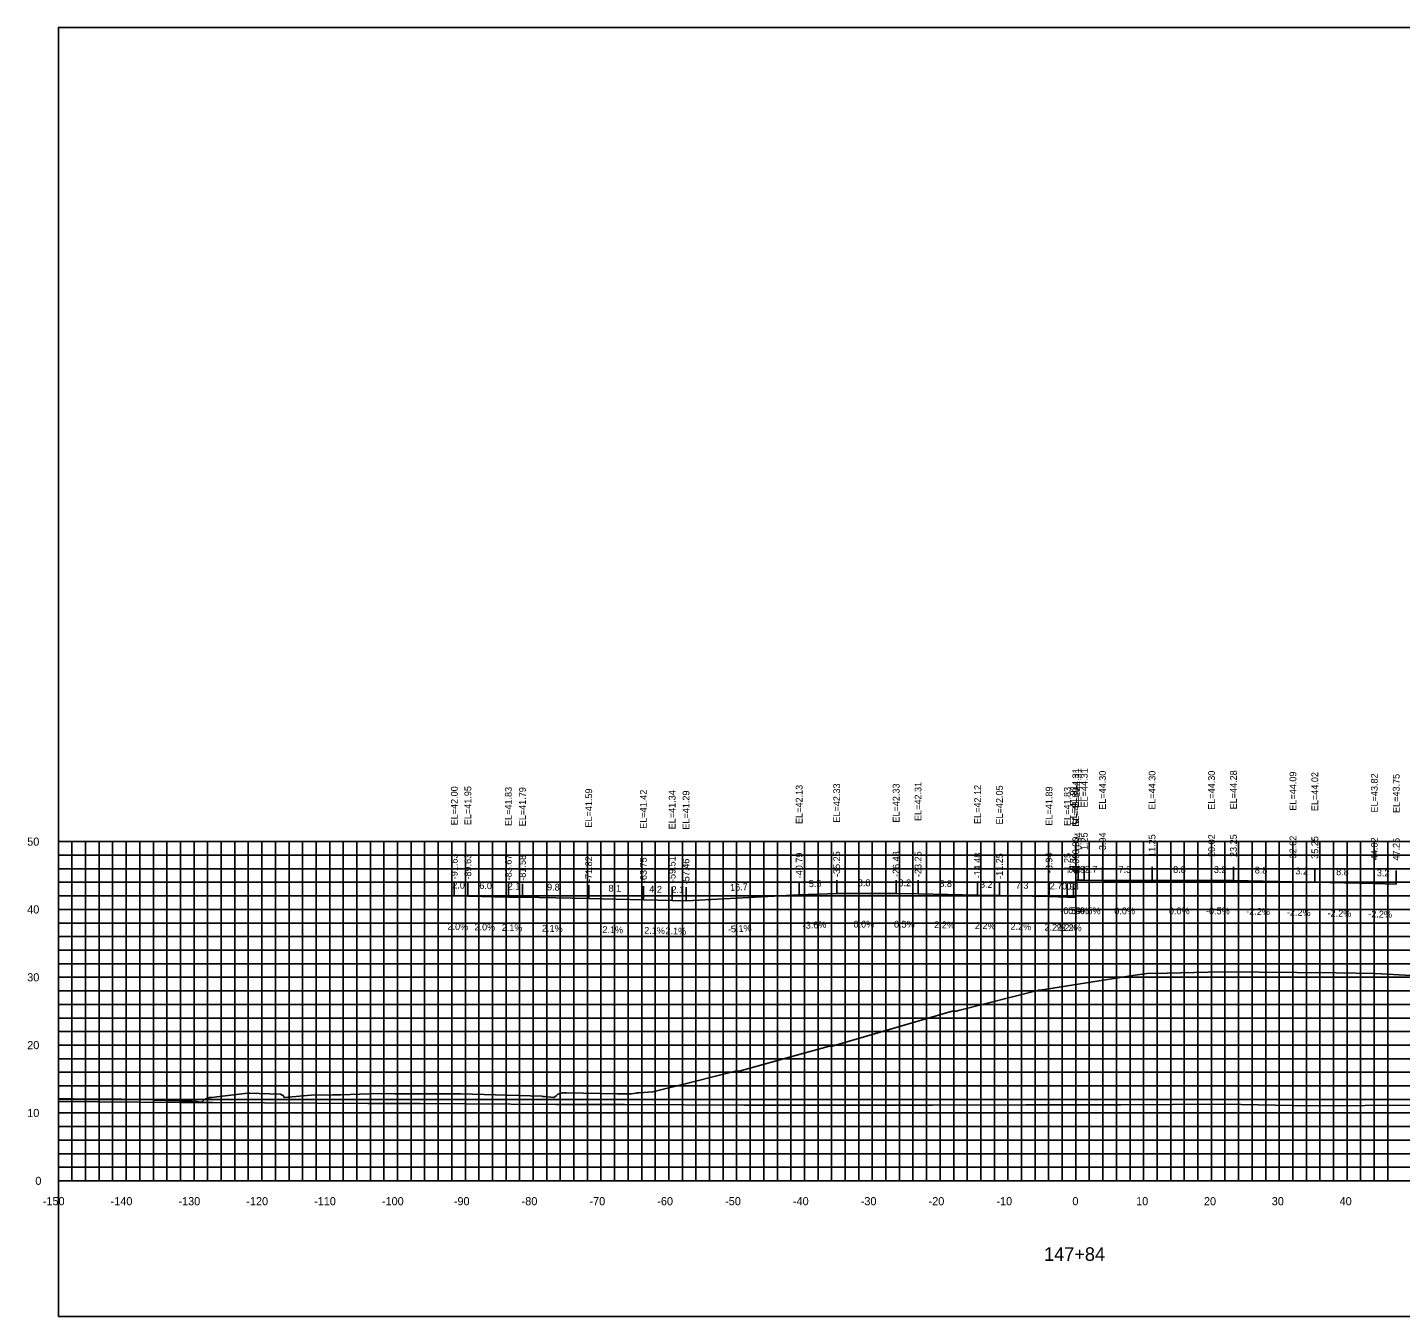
# Model space of a CAD drawing. Extents: x 1800880 to 1818864, y 245271 to 250560.
# Drawn here: x 1808045.4 to 1808247.8, y 247537 to 247727 of the extents above; entities that cross this region are included whole.
import ezdxf

# ---------------------------------------------------------------- set-up
doc = ezdxf.new("R2010")
doc.units = 0
for name, color, linetype in [('33', 7, 'Continuous'), ('ANNO-TXT', 7, 'Continuous'), ('AXIS', 7, 'Continuous'), ('CL-CNST', 7, 'Continuous'), ('DESIGN - DRAINAGE - Bridges', 7, 'Continuous'), ('Level 32', 7, 'Continuous'), ('Level 37', 7, 'Continuous'), ('Level 46', 7, 'Continuous'), ('Level 62', 7, 'Continuous'), ('SHT-BDR', 7, 'Continuous')]:
    doc.layers.add(name, color=color, linetype=linetype)

msp = doc.modelspace()

# ---------------------------------------------------------------- linework, layer by layer
at = {"layer": 'AXIS'}
msp.add_lwpolyline([(1808199.92, 247601.28), (1808200.26, 247601.28), (1808201.17, 247601.28), (1808203.86, 247601.26), (1808211.17, 247601.26), (1808219.94, 247601.26), (1808223.17, 247601.25), (1808231.94, 247601.05), (1808235.17, 247600.98), (1808243.94, 247600.79), (1808247.17, 247600.72)], dxfattribs=at)
at = {"layer": 'CL-CNST'}
msp.add_lwpolyline([(1808049.92, 247569.07), (1808052.14, 247569.08), (1808056.95, 247569.03), (1808059.21, 247569), (1808063.83, 247568.89), (1808064.04, 247568.88), (1808064.26, 247568.87), (1808064.51, 247568.87), (1808064.78, 247568.86), (1808065.07, 247568.85), (1808065.4, 247568.84), (1808065.77, 247568.83), (1808066.18, 247568.82), (1808066.65, 247568.81), (1808067.19, 247568.79), (1808067.8, 247568.78), (1808068.42, 247568.76), (1808068.53, 247568.75), (1808069.18, 247568.71), (1808069.57, 247568.69), (1808069.84, 247568.67), (1808070.02, 247568.66), (1808070.17, 247568.65), (1808070.28, 247568.64), (1808070.36, 247568.64), (1808070.44, 247568.63), (1808070.5, 247568.63), (1808070.55, 247568.63), (1808070.59, 247568.62), (1808071.15, 247568.58), (1808071.17, 247568.65), (1808071.63, 247569.08), (1808071.66, 247569.08), (1808071.76, 247569.11), (1808072.2, 247569.23), (1808072.55, 247569.23), (1808074.01, 247569.44), (1808074.13, 247569.44), (1808077.81, 247569.88), (1808078.12, 247569.88), (1808079.45, 247569.85), (1808079.53, 247569.85), (1808082.66, 247569.72), (1808082.89, 247569.62), (1808082.9, 247569.61), (1808082.92, 247569.61), (1808082.93, 247569.61), (1808082.95, 247569.61), (1808082.97, 247569.6), (1808082.99, 247569.6), (1808083.02, 247569.59), (1808083.04, 247569.59), (1808083.04, 247569.59), (1808083.06, 247569.58), (1808083.08, 247569.56), (1808083.22, 247569.25), (1808087.18, 247569.6), (1808090.39, 247569.64), (1808090.43, 247569.64), (1808090.44, 247569.64), (1808090.94, 247569.64), (1808091.16, 247569.64), (1808091.2, 247569.65), (1808091.25, 247569.65), (1808091.55, 247569.66), (1808097.18, 247569.82), (1808099.49, 247569.81), (1808109.17, 247569.78), (1808109.21, 247569.78), (1808116.11, 247569.58), (1808121.18, 247569.43), (1808121.18, 247569.43), (1808121.25, 247569.42), (1808121.35, 247569.42), (1808121.43, 247569.41), (1808121.51, 247569.4), (1808121.58, 247569.4), (1808122.96, 247569.25), (1808123.3, 247569.52), (1808123.57, 247569.72), (1808124.29, 247569.92), (1808124.79, 247569.95), (1808124.81, 247569.95), (1808132.32, 247569.79), (1808134.44, 247569.81), (1808135.09, 247569.91), (1808135.23, 247569.92), (1808135.53, 247569.93), (1808137.58, 247570.07), (1808140.13, 247570.73), (1808140.58, 247570.83), (1808149.76, 247573.11), (1808149.94, 247573.11), (1808150.27, 247573.11), (1808159.46, 247575.69), (1808163.62, 247576.83), (1808164, 247576.82), (1808181.71, 247581.96), (1808181.73, 247581.96), (1808182.27, 247581.98), (1808182.83, 247582.13), (1808194.46, 247585.08), (1808194.67, 247585.09), (1808208.33, 247587.21), (1808210.38, 247587.51), (1808213.39, 247587.58), (1808221.46, 247587.79), (1808227.02, 247587.74), (1808232.49, 247587.7), (1808238.32, 247587.62), (1808244.07, 247587.53), (1808245.93, 247587.42), (1808247.57, 247587.31), (1808249.4, 247587.21)], dxfattribs=at)
at = {"layer": 'DESIGN - DRAINAGE - Bridges'}
for p, q in [((1808049.86, 247606.97), (1808049.92, 247606.97)), ((1808049.92, 247556.97), (1808049.92, 247606.97)), ((1808049.86, 247596.97), (1808049.92, 247596.97)), ((1808049.86, 247586.97), (1808049.92, 247586.97)), ((1808049.86, 247576.97), (1808049.92, 247576.97)), ((1808049.86, 247566.97), (1808049.92, 247566.97)), ((1808049.86, 247556.97), (1808049.92, 247556.97)), ((1808049.92, 247556.97), (1808349.92, 247556.97)), ((1808049.92, 247556.91), (1808049.92, 247556.97)), ((1808059.92, 247556.91), (1808059.92, 247556.97)), ((1808069.92, 247556.91), (1808069.92, 247556.97)), ((1808079.92, 247556.91), (1808079.92, 247556.97)), ((1808089.92, 247556.91), (1808089.92, 247556.97)), ((1808099.92, 247556.91), (1808099.92, 247556.97)), ((1808109.92, 247556.91), (1808109.92, 247556.97)), ((1808119.92, 247556.91), (1808119.92, 247556.97)), ((1808129.92, 247556.91), (1808129.92, 247556.97)), ((1808139.92, 247556.91), (1808139.92, 247556.97)), ((1808149.92, 247556.91), (1808149.92, 247556.97)), ((1808159.92, 247556.91), (1808159.92, 247556.97)), ((1808169.92, 247556.91), (1808169.92, 247556.97)), ((1808179.92, 247556.91), (1808179.92, 247556.97)), ((1808189.92, 247556.91), (1808189.92, 247556.97)), ((1808199.92, 247556.91), (1808199.92, 247556.97)), ((1808209.92, 247556.91), (1808209.92, 247556.97)), ((1808219.92, 247556.91), (1808219.92, 247556.97)), ((1808229.92, 247556.91), (1808229.92, 247556.97)), ((1808239.92, 247556.91), (1808239.92, 247556.97))]:
    msp.add_line(p, q, dxfattribs=at)
at = {"layer": 'Level 37'}
for p, q in [((1808199.92, 247601.28), (1808199.92, 247603.28)), ((1808200.26, 247601.28), (1808200.26, 247603.28)), ((1808201.17, 247601.28), (1808201.17, 247603.28)), ((1808203.86, 247601.26), (1808203.86, 247603.26)), ((1808211.17, 247601.26), (1808211.17, 247603.26)), ((1808219.94, 247601.26), (1808219.94, 247603.26)), ((1808223.17, 247601.25), (1808223.17, 247603.25)), ((1808231.94, 247601.05), (1808231.94, 247603.05)), ((1808235.17, 247600.98), (1808235.17, 247602.98)), ((1808243.94, 247600.79), (1808243.94, 247602.79)), ((1808247.17, 247600.72), (1808247.17, 247602.72)), ((1808108.29, 247598.96), (1808108.29, 247600.96)), ((1808110.29, 247598.92), (1808110.29, 247600.92)), ((1808116.26, 247598.8), (1808116.26, 247600.8)), ((1808118.34, 247598.76), (1808118.34, 247600.76)), ((1808159.14, 247599.1), (1808159.14, 247601.1)), ((1808164.67, 247599.3), (1808164.67, 247601.3)), ((1808173.44, 247599.3), (1808173.44, 247601.3)), ((1808176.67, 247599.28), (1808176.67, 247601.28)), ((1808185.44, 247599.09), (1808185.44, 247601.09)), ((1808188.67, 247599.02), (1808188.67, 247601.02)), ((1808195.98, 247598.86), (1808195.98, 247600.86)), ((1808198.67, 247598.8), (1808198.67, 247600.8)), ((1808199.58, 247598.78), (1808199.58, 247600.78)), ((1808199.92, 247598.77), (1808199.92, 247600.77)), ((1808128.11, 247598.56), (1808128.11, 247600.56)), ((1808136.17, 247598.39), (1808136.17, 247600.39)), ((1808140.41, 247598.3), (1808140.41, 247600.3)), ((1808142.46, 247598.26), (1808142.46, 247600.26)), ((1808142.46, 247598.26), (1808142.46, 247600.26))]:
    msp.add_line(p, q, dxfattribs=at)
msp.add_lwpolyline([(1808049.92, 247536.97), (1808349.92, 247536.97), (1808349.92, 247726.97), (1808049.92, 247726.97)], close=True, dxfattribs=at)
at = {"layer": 'Level 46'}
for p, q in [((1808049.92, 247606.97), (1808349.92, 247606.97)), ((1808049.92, 247556.97), (1808049.92, 247606.97)), ((1808051.92, 247556.97), (1808051.92, 247606.97)), ((1808053.92, 247556.97), (1808053.92, 247606.97)), ((1808055.92, 247556.97), (1808055.92, 247606.97)), ((1808057.92, 247556.97), (1808057.92, 247606.97)), ((1808059.92, 247556.97), (1808059.92, 247606.97)), ((1808061.92, 247556.97), (1808061.92, 247606.97)), ((1808063.92, 247556.97), (1808063.92, 247606.97)), ((1808065.92, 247556.97), (1808065.92, 247606.97)), ((1808067.92, 247556.97), (1808067.92, 247606.97)), ((1808069.92, 247556.97), (1808069.92, 247606.97)), ((1808071.92, 247556.97), (1808071.92, 247606.97)), ((1808073.92, 247556.97), (1808073.92, 247606.97)), ((1808075.92, 247556.97), (1808075.92, 247606.97)), ((1808077.92, 247556.97), (1808077.92, 247606.97)), ((1808079.92, 247556.97), (1808079.92, 247606.97)), ((1808081.92, 247556.97), (1808081.92, 247606.97)), ((1808083.92, 247556.97), (1808083.92, 247606.97)), ((1808085.92, 247556.97), (1808085.92, 247606.97)), ((1808087.92, 247556.97), (1808087.92, 247606.97)), ((1808089.92, 247556.97), (1808089.92, 247606.97)), ((1808091.92, 247556.97), (1808091.92, 247606.97)), ((1808093.92, 247556.97), (1808093.92, 247606.97)), ((1808095.92, 247556.97), (1808095.92, 247606.97)), ((1808097.92, 247556.97), (1808097.92, 247606.97)), ((1808099.92, 247556.97), (1808099.92, 247606.97)), ((1808101.92, 247556.97), (1808101.92, 247606.97)), ((1808103.92, 247556.97), (1808103.92, 247606.97)), ((1808105.92, 247556.97), (1808105.92, 247606.97)), ((1808107.92, 247556.97), (1808107.92, 247606.97)), ((1808109.92, 247556.97), (1808109.92, 247606.97)), ((1808111.92, 247556.97), (1808111.92, 247606.97)), ((1808113.92, 247556.97), (1808113.92, 247606.97)), ((1808115.92, 247556.97), (1808115.92, 247606.97)), ((1808117.92, 247556.97), (1808117.92, 247606.97)), ((1808119.92, 247556.97), (1808119.92, 247606.97)), ((1808121.92, 247556.97), (1808121.92, 247606.97)), ((1808123.92, 247556.97), (1808123.92, 247606.97)), ((1808125.92, 247556.97), (1808125.92, 247606.97)), ((1808127.92, 247556.97), (1808127.92, 247606.97)), ((1808129.92, 247556.97), (1808129.92, 247606.97)), ((1808131.92, 247556.97), (1808131.92, 247606.97)), ((1808133.92, 247556.97), (1808133.92, 247606.97)), ((1808135.92, 247556.97), (1808135.92, 247606.97)), ((1808137.92, 247556.97), (1808137.92, 247606.97)), ((1808139.92, 247556.97), (1808139.92, 247606.97)), ((1808141.92, 247556.97), (1808141.92, 247606.97)), ((1808143.92, 247556.97), (1808143.92, 247606.97)), ((1808145.92, 247556.97), (1808145.92, 247606.97)), ((1808147.92, 247556.97), (1808147.92, 247606.97)), ((1808149.92, 247556.97), (1808149.92, 247606.97)), ((1808151.92, 247556.97), (1808151.92, 247606.97)), ((1808153.92, 247556.97), (1808153.92, 247606.97)), ((1808155.92, 247556.97), (1808155.92, 247606.97)), ((1808157.92, 247556.97), (1808157.92, 247606.97)), ((1808159.92, 247556.97), (1808159.92, 247606.97)), ((1808161.92, 247556.97), (1808161.92, 247606.97)), ((1808163.92, 247556.97), (1808163.92, 247606.97)), ((1808165.92, 247556.97), (1808165.92, 247606.97)), ((1808167.92, 247556.97), (1808167.92, 247606.97)), ((1808169.92, 247556.97), (1808169.92, 247606.97)), ((1808171.92, 247556.97), (1808171.92, 247606.97)), ((1808173.92, 247556.97), (1808173.92, 247606.97)), ((1808175.92, 247556.97), (1808175.92, 247606.97)), ((1808177.92, 247556.97), (1808177.92, 247606.97)), ((1808179.92, 247556.97), (1808179.92, 247606.97)), ((1808181.92, 247556.97), (1808181.92, 247606.97)), ((1808183.92, 247556.97), (1808183.92, 247606.97)), ((1808185.92, 247556.97), (1808185.92, 247606.97)), ((1808187.92, 247556.97), (1808187.92, 247606.97)), ((1808189.92, 247556.97), (1808189.92, 247606.97)), ((1808191.92, 247556.97), (1808191.92, 247606.97)), ((1808193.92, 247556.97), (1808193.92, 247606.97)), ((1808195.92, 247556.97), (1808195.92, 247606.97)), ((1808197.92, 247556.97), (1808197.92, 247606.97)), ((1808199.92, 247556.97), (1808199.92, 247606.97)), ((1808201.92, 247556.97), (1808201.92, 247606.97)), ((1808203.92, 247556.97), (1808203.92, 247606.97)), ((1808205.92, 247556.97), (1808205.92, 247606.97)), ((1808207.92, 247556.97), (1808207.92, 247606.97)), ((1808209.92, 247556.97), (1808209.92, 247606.97)), ((1808211.92, 247556.97), (1808211.92, 247606.97)), ((1808213.92, 247556.97), (1808213.92, 247606.97)), ((1808215.92, 247556.97), (1808215.92, 247606.97)), ((1808217.92, 247556.97), (1808217.92, 247606.97)), ((1808219.92, 247556.97), (1808219.92, 247606.97)), ((1808221.92, 247556.97), (1808221.92, 247606.97)), ((1808223.92, 247556.97), (1808223.92, 247606.97)), ((1808225.92, 247556.97), (1808225.92, 247606.97)), ((1808227.92, 247556.97), (1808227.92, 247606.97)), ((1808229.92, 247556.97), (1808229.92, 247606.97)), ((1808231.92, 247556.97), (1808231.92, 247606.97)), ((1808233.92, 247556.97), (1808233.92, 247606.97)), ((1808235.92, 247556.97), (1808235.92, 247606.97)), ((1808237.92, 247556.97), (1808237.92, 247606.97)), ((1808239.92, 247556.97), (1808239.92, 247606.97)), ((1808241.92, 247556.97), (1808241.92, 247606.97)), ((1808243.92, 247556.97), (1808243.92, 247606.97)), ((1808245.92, 247556.97), (1808245.92, 247606.97)), ((1808049.92, 247604.97), (1808349.92, 247604.97)), ((1808049.92, 247602.97), (1808349.92, 247602.97)), ((1808049.92, 247600.97), (1808349.92, 247600.97)), ((1808049.92, 247598.97), (1808349.92, 247598.97)), ((1808049.92, 247596.97), (1808349.92, 247596.97)), ((1808049.92, 247594.97), (1808349.92, 247594.97)), ((1808049.92, 247592.97), (1808349.92, 247592.97)), ((1808049.92, 247590.97), (1808349.92, 247590.97)), ((1808049.92, 247588.97), (1808349.92, 247588.97)), ((1808049.92, 247586.97), (1808349.92, 247586.97)), ((1808049.92, 247584.97), (1808349.92, 247584.97)), ((1808049.92, 247582.97), (1808349.92, 247582.97)), ((1808049.92, 247580.97), (1808349.92, 247580.97)), ((1808049.92, 247578.97), (1808349.92, 247578.97)), ((1808049.92, 247576.97), (1808349.92, 247576.97)), ((1808049.92, 247574.97), (1808349.92, 247574.97)), ((1808049.92, 247572.97), (1808349.92, 247572.97)), ((1808049.92, 247570.97), (1808349.92, 247570.97)), ((1808049.92, 247568.97), (1808349.92, 247568.97)), ((1808049.92, 247566.97), (1808349.92, 247566.97)), ((1808049.92, 247564.97), (1808349.92, 247564.97)), ((1808049.92, 247562.97), (1808349.92, 247562.97)), ((1808049.92, 247560.97), (1808349.92, 247560.97)), ((1808049.92, 247558.97), (1808349.92, 247558.97)), ((1808049.92, 247556.97), (1808349.92, 247556.97))]:
    msp.add_line(p, q, dxfattribs=at)
at = {"layer": 'Level 62'}
for points in [[(1808108.29, 247598.96), (1808110.29, 247598.92), (1808116.26, 247598.8), (1808118.34, 247598.76), (1808128.11, 247598.56), (1808136.17, 247598.39), (1808140.41, 247598.3), (1808142.46, 247598.26)], [(1808142.46, 247598.26), (1808159.14, 247599.1), (1808164.67, 247599.3), (1808173.44, 247599.3), (1808176.67, 247599.28), (1808185.44, 247599.09), (1808188.67, 247599.02), (1808195.98, 247598.86), (1808198.67, 247598.8), (1808199.58, 247598.78), (1808199.92, 247598.77)], [(1808049.92, 247568.68), (1808067.78, 247568.51), (1808072.71, 247568.5), (1808095.53, 247568.36), (1808103.3, 247568.36), (1808123.29, 247568.21), (1808133.4, 247568.23), (1808151.04, 247568.11), (1808163.13, 247568.14), (1808178.8, 247568.1), (1808192.57, 247568.16), (1808206.55, 247568.18), (1808221.78, 247568.26), (1808234.31, 247568.04), (1808250.8, 247568.14), (1808262.07, 247568.26), (1808272.45, 247568.19), (1808289.82, 247568.3), (1808299.93, 247568.47), (1808317.58, 247568.57), (1808327.37, 247568.31), (1808345.33, 247568.42), (1808349.92, 247568.26)]]:
    msp.add_lwpolyline(points, dxfattribs=at)

# ---------------------------------------------------------------- texts
for s, p in [('-150', (1808047.62, 247553.37)), ('-140', (1808057.62, 247553.37)), ('-130', (1808067.62, 247553.37)), ('-120', (1808077.62, 247553.37)), ('-110', (1808087.62, 247553.37)), ('-100', (1808097.62, 247553.37)), ('-90', (1808108.22, 247553.37)), ('-80', (1808118.22, 247553.37)), ('-70', (1808128.22, 247553.37)), ('-60', (1808138.22, 247553.37)), ('-50', (1808148.22, 247553.37)), ('-40', (1808158.22, 247553.37)), ('-30', (1808168.22, 247553.37)), ('-20', (1808178.22, 247553.37)), ('-10', (1808188.22, 247553.37)), ('0', (1808199.42, 247553.37)), ('10', (1808208.82, 247553.37)), ('20', (1808218.82, 247553.37)), ('30', (1808228.82, 247553.37)), ('40', (1808238.82, 247553.37))]:
    msp.add_text(s, height=1.2).set_placement(p)
at = {"layer": '33'}
for s, p in [('50', (1808045.32, 247606.37)), ('40', (1808045.32, 247596.37)), ('30', (1808045.32, 247586.37)), ('20', (1808045.32, 247576.37)), ('10', (1808045.32, 247566.37)), ('0', (1808046.52, 247556.37))]:
    msp.add_text(s, height=1.2, dxfattribs=at).set_placement(p)
at = {"layer": 'ANNO-TXT'}
for s, rotation, p in [('0.3', 359.6981, (1808198.81, 247602.39)), ('2.7', 359.6981, (1808201.24, 247602.38)), ('3.2', 359.6981, (1808220.28, 247602.36)), ('8.8', 358.7397, (1808226.3, 247602.28)), ('3.2', 358.7397, (1808232.3, 247602.15)), ('8.8', 358.7397, (1808238.3, 247602.02)), ('3.2', 358.7397, (1808244.3, 247601.88)), ('2.0', 358.8271, (1808107.99, 247600.07)), ('6.0', 358.8271, (1808111.97, 247599.99)), ('2.1', 358.8249, (1808116.16, 247599.9)), ('9.8', 358.8249, (1808121.96, 247599.78)), ('8.1', 358.8249, (1808131.01, 247599.6)), ('16.7', 2.8993, (1808148.97, 247599.69)), ('5.5', 2.0532, (1808160.58, 247600.25)), ('3.2', 359.6981, (1808173.78, 247600.4)), ('8.8', 358.7397, (1808179.8, 247600.31)), ('3.2', 358.7397, (1808185.8, 247600.18)), ('7.3', 358.7397, (1808191.07, 247600.06)), ('2.7', 358.7397, (1808196.07, 247599.95)), ('0.9', 358.7397, (1808197.87, 247599.92)), ('0.3', 358.7397, (1808198.49, 247599.9)), ('4.2', 358.8218, (1808137.03, 247599.47)), ('2.1', 358.8218, (1808140.3, 247599.41)), ('-0.5%', 359.6981, (1808197.65, 247596.29)), ('-0.5%', 359.6981, (1808200.08, 247596.28)), ('-0.5%', 359.6981, (1808219.12, 247596.27)), ('-2.2%', 358.7397, (1808225.04, 247596.21)), ('-2.2%', 358.7397, (1808231.04, 247596.07)), ('-2.2%', 358.7397, (1808237.04, 247595.94)), ('-2.2%', 358.7397, (1808243.04, 247595.81)), ('2.0%', 358.8271, (1808107.28, 247593.98)), ('2.0%', 358.8271, (1808111.26, 247593.9)), ('2.1%', 358.8249, (1808115.28, 247593.82)), ('2.1%', 358.8249, (1808121.21, 247593.7)), ('2.1%', 358.8249, (1808130.12, 247593.51)), ('-5.1%', 2.8993, (1808148.65, 247593.56)), ('-3.6%', 2.0532, (1808159.68, 247594.12)), ('0.5%', 359.6981, (1808173.12, 247594.3)), ('2.2%', 358.7397, (1808179.04, 247594.23)), ('2.2%', 358.7397, (1808185.04, 247594.1)), ('2.2%', 358.7397, (1808190.3, 247593.98)), ('2.2%', 358.7397, (1808195.3, 247593.87)), ('2.2%', 358.7397, (1808197.11, 247593.83)), ('2.2%', 358.7397, (1808197.73, 247593.82)), ('2.1%', 358.8218, (1808136.28, 247593.39)), ('2.1%', 358.8218, (1808139.42, 247593.32))]:
    msp.add_text(s, height=1, rotation=rotation, dxfattribs=at).set_placement(p)
for s, p in [('0.9', (1808199.43, 247602.38)), ('7.3', (1808206.23, 247602.36)), ('8.8', (1808214.28, 247602.36)), ('8.8', (1808167.78, 247600.4)), ('0.0%', (1808198.8, 247596.28)), ('0.0%', (1808205.6, 247596.26)), ('0.0%', (1808213.65, 247596.26)), ('0.0%', (1808167.15, 247594.3))]:
    msp.add_text(s, height=1, dxfattribs=at).set_placement(p)
at = {"layer": 'DESIGN - DRAINAGE - Bridges'}
for s, height, p in [('>', 1.5, (1808199.31, 247609.22)), ('-', 0.0001, (1808049.92, 247556.97))]:
    msp.add_text(s, height=height, dxfattribs=at).set_placement(p)
at = {"layer": 'Level 32'}
msp.add_text('147+84', height=2, dxfattribs=at).set_placement((1808195.24, 247545.17))
at = {"layer": 'SHT-BDR'}
for s, p in [('EL=44.31', (1808200.42, 247612)), ('EL=44.31', (1808200.76, 247612)), ('EL=44.31', (1808201.67, 247612)), ('EL=44.30', (1808204.36, 247611.66)), ('EL=44.30', (1808211.67, 247611.66)), ('EL=44.30', (1808220.44, 247611.66)), ('EL=44.28', (1808223.67, 247611.72)), ('EL=44.09', (1808232.44, 247611.53)), ('EL=44.02', (1808235.67, 247611.46)), ('EL=43.82', (1808244.44, 247611.26)), ('EL=43.75', (1808247.67, 247611.19)), ('EL=42.00', (1808108.79, 247609.36)), ('EL=41.95', (1808110.79, 247609.39)), ('EL=41.83', (1808116.76, 247609.27)), ('EL=41.79', (1808118.84, 247609.23)), ('EL=42.13', (1808159.64, 247609.57)), ('EL=42.33', (1808165.17, 247609.77)), ('EL=42.33', (1808173.94, 247609.77)), ('EL=42.31', (1808177.17, 247610.01)), ('EL=42.12', (1808185.94, 247609.56)), ('EL=42.05', (1808189.17, 247609.49)), ('EL=41.89', (1808196.48, 247609.33)), ('EL=41.83', (1808199.17, 247609.27)), ('EL=41.81', (1808200.08, 247609.5)), ('EL=41.80', (1808200.42, 247609.16)), ('EL=41.59', (1808128.61, 247609.03)), ('EL=41.42', (1808136.67, 247608.86)), ('EL=41.34', (1808140.91, 247608.78)), ('EL=41.29', (1808142.96, 247608.73)), ('EL=41.29', (1808142.96, 247608.74)), ('-0.00', (1808200.42, 247604.65)), ('0.34', (1808200.76, 247605.72)), ('1.25', (1808201.67, 247605.72)), ('3.94', (1808204.36, 247605.71)), ('11.25', (1808211.67, 247604.71)), ('20.02', (1808220.44, 247604.71)), ('23.25', (1808223.67, 247604.7)), ('32.02', (1808232.44, 247604.5)), ('35.25', (1808235.67, 247604.43)), ('44.02', (1808244.44, 247604.24)), ('47.25', (1808247.67, 247604.17)), ('-91.63', (1808108.79, 247601.42)), ('-89.63', (1808110.79, 247601.38)), ('-83.67', (1808116.76, 247601.26)), ('-81.58', (1808118.84, 247601.21)), ('-71.82', (1808128.61, 247601.01)), ('-59.51', (1808140.91, 247601.01)), ('-40.79', (1808159.64, 247601.56)), ('-35.25', (1808165.17, 247601.75)), ('-26.48', (1808173.94, 247601.75)), ('-23.25', (1808177.17, 247601.74)), ('-14.48', (1808185.94, 247601.54)), ('-11.25', (1808189.17, 247601.47)), ('-3.94', (1808196.48, 247602.31)), ('-1.25', (1808199.17, 247602.25)), ('-0.34', (1808200.08, 247602.23)), ('-0.00', (1808200.42, 247602.14)), ('-63.75', (1808136.67, 247600.85)), ('-57.46', (1808142.96, 247600.66)), ('-57.46', (1808142.96, 247600.67))]:
    msp.add_text(s, height=1, rotation=90, dxfattribs=at).set_placement(p)

doc.saveas('drawing.dxf')
